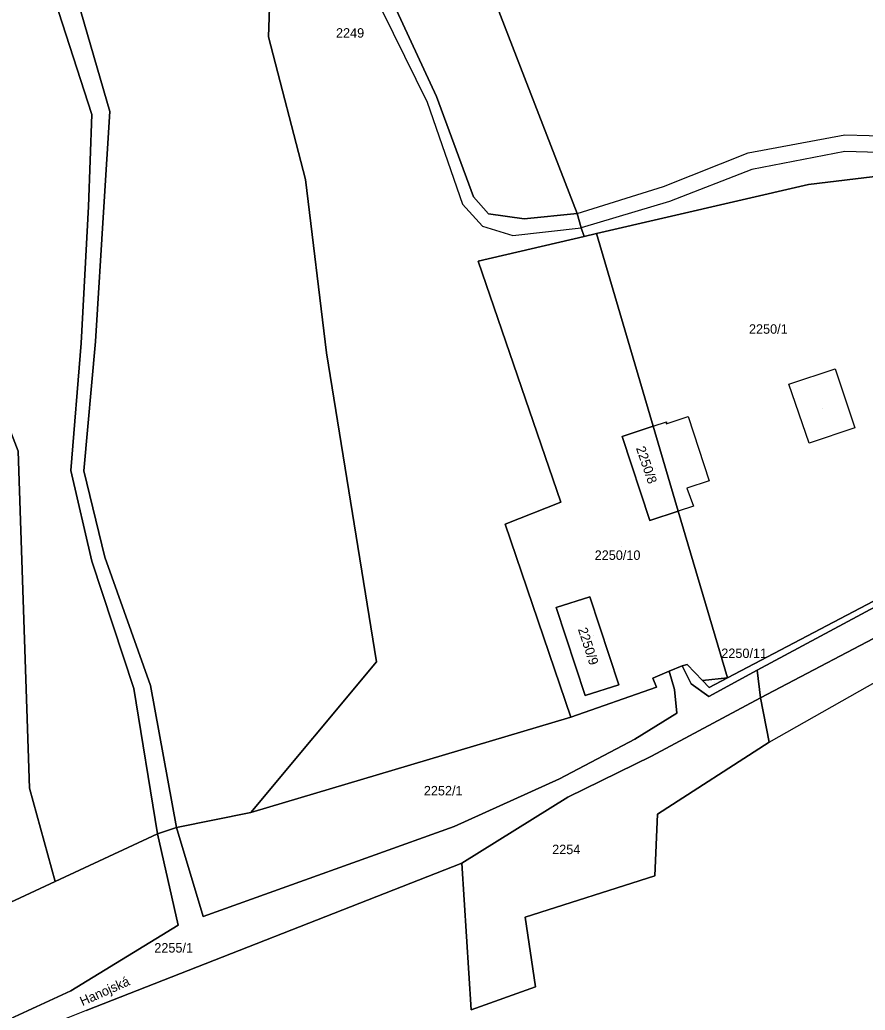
# Model space of a CAD drawing. Extents: x -262715 to -259381, y -1237238 to -1231182.
# Drawn here: x -261400.1 to -261221.5, y -1235020.8 to -1234811.5 of the extents above; entities that cross this region are included whole.
import ezdxf

# ---------------------------------------------------------------- set-up
doc = ezdxf.new("R2010")
doc.units = 0
for name, color, linetype in [('body_kn', 7, 'Continuous'), ('kladpar_druhypozemkov', 7, 'Continuous'), ('kladpar_hranice', 7, 'Continuous'), ('kladpar_parcelnecisla', 7, 'Continuous'), ('kladpar_plochy', 7, 'Continuous'), ('kladpar_sipky', 7, 'Continuous'), ('popisy', 7, 'Continuous'), ('zappar_hrandruhpozemk', 7, 'Continuous')]:
    doc.layers.add(name, color=color, linetype=linetype)

msp = doc.modelspace()

# ---------------------------------------------------------------- linework, layer by layer
at = {"layer": 'body_kn'}
for p, q in [((-261347.54, -1234815.17), (-261347.54, -1234815.17)), ((-261314.05, -1234828.96), (-261314.05, -1234828.96)), ((-261312.08, -1234827.74), (-261312.08, -1234827.74)), ((-261381.07, -1234830.92), (-261381.07, -1234830.92)), ((-261384.91, -1234831.56), (-261384.91, -1234831.56)), ((-261225.82, -1234835.85), (-261225.82, -1234835.85)), ((-261246.23, -1234839.63), (-261246.23, -1234839.63)), ((-261225.83, -1234839.36), (-261225.83, -1234839.36)), ((-261245.46, -1234843.15), (-261245.46, -1234843.15)), ((-261339.78, -1234845.3), (-261339.78, -1234845.3)), ((-261264.14, -1234846.78), (-261264.14, -1234846.78)), ((-261233.49, -1234846.34), (-261233.49, -1234846.34)), ((-261304.27, -1234848.97), (-261304.27, -1234848.97)), ((-261262.82, -1234849.91), (-261262.82, -1234849.91)), ((-261385.6, -1234851.01), (-261385.6, -1234851.01)), ((-261382.39, -1234851.06), (-261382.39, -1234851.06)), ((-261306.56, -1234850.49), (-261306.56, -1234850.49)), ((-261301.12, -1234852.53), (-261301.12, -1234852.53)), ((-261293.55, -1234853.58), (-261293.55, -1234853.58)), ((-261282.36, -1234852.5), (-261282.36, -1234852.5)), ((-261282.36, -1234852.5), (-261282.36, -1234852.5)), ((-261302.33, -1234855.17), (-261302.33, -1234855.17)), ((-261281.54, -1234855.48), (-261281.54, -1234855.48)), ((-261295.95, -1234857.14), (-261295.95, -1234857.14)), ((-261280.87, -1234857.32), (-261280.87, -1234857.32)), ((-261278.24, -1234856.71), (-261278.24, -1234856.71)), ((-261278.24, -1234856.71), (-261278.24, -1234856.71)), ((-261303.28, -1234862.51), (-261303.28, -1234862.51)), ((-261384.15, -1234879.48), (-261384.15, -1234879.48)), ((-261387.12, -1234879.83), (-261387.12, -1234879.83)), ((-261335.33, -1234881.87), (-261335.33, -1234881.87)), ((-261227.86, -1234885.28), (-261227.86, -1234885.28)), ((-261237.63, -1234888.54), (-261237.63, -1234888.54)), ((-261237.63, -1234888.54), (-261237.63, -1234888.54)), ((-261258.92, -1234895.36), (-261258.92, -1234895.36)), ((-261266.27, -1234897.4), (-261266.27, -1234897.4)), ((-261266.27, -1234897.4), (-261266.27, -1234897.4)), ((-261263.53, -1234896.89), (-261263.53, -1234896.89)), ((-261263.5, -1234896.48), (-261263.5, -1234896.48)), ((-261223.7, -1234897.73), (-261223.7, -1234897.73)), ((-261272.85, -1234899.59), (-261272.85, -1234899.59)), ((-261272.85, -1234899.59), (-261272.85, -1234899.59)), ((-261233.31, -1234900.97), (-261233.31, -1234900.97)), ((-261389.33, -1234906.76), (-261389.33, -1234906.76)), ((-261386.59, -1234906.8), (-261386.59, -1234906.8)), ((-261259.18, -1234910.49), (-261259.18, -1234910.49)), ((-261254.45, -1234908.96), (-261254.45, -1234908.96)), ((-261285.83, -1234913.42), (-261285.83, -1234913.42)), ((-261257.79, -1234914.27), (-261257.79, -1234914.27)), ((-261260.99, -1234915.33), (-261260.99, -1234915.33)), ((-261260.99, -1234915.33), (-261260.99, -1234915.33)), ((-261297.58, -1234918.09), (-261297.58, -1234918.09)), ((-261266.97, -1234917.32), (-261266.97, -1234917.32)), ((-261382.18, -1234925.08), (-261382.18, -1234925.08)), ((-261384.93, -1234925.9), (-261384.93, -1234925.9)), ((-261279.71, -1234933.47), (-261279.71, -1234933.47)), ((-261286.78, -1234935.72), (-261286.78, -1234935.72)), ((-261324.74, -1234947.21), (-261324.74, -1234947.21)), ((-261260.14, -1234948.04), (-261260.14, -1234948.04)), ((-261259.13, -1234947.72), (-261259.13, -1234947.72)), ((-261266.36, -1234950.62), (-261266.36, -1234950.62)), ((-261262.94, -1234949.17), (-261262.94, -1234949.17)), ((-261250.62, -1234950.57), (-261250.62, -1234950.57)), ((-261250.62, -1234950.57), (-261250.62, -1234950.57)), ((-261244.33, -1234948.94), (-261244.33, -1234948.94)), ((-261244.33, -1234948.94), (-261244.33, -1234948.94)), ((-261372.5, -1234952.19), (-261372.5, -1234952.19)), ((-261273.57, -1234952.06), (-261273.57, -1234952.06)), ((-261265.56, -1234952.56), (-261265.56, -1234952.56)), ((-261258.29, -1234951.85), (-261258.29, -1234951.85)), ((-261255.85, -1234951.13), (-261255.85, -1234951.13)), ((-261254.45, -1234952.58), (-261254.45, -1234952.58)), ((-261376.03, -1234952.84), (-261376.03, -1234952.84)), ((-261280.63, -1234954.31), (-261280.63, -1234954.31)), ((-261280.63, -1234954.31), (-261280.63, -1234954.31)), ((-261261.8, -1234953.06), (-261261.8, -1234953.06)), ((-261254.51, -1234954.54), (-261254.51, -1234954.54)), ((-261243.63, -1234954.8), (-261243.63, -1234954.8)), ((-261283.7, -1234958.88), (-261283.7, -1234958.88)), ((-261283.7, -1234958.88), (-261283.7, -1234958.88)), ((-261261.27, -1234958.06), (-261261.27, -1234958.06)), ((-261270.19, -1234963.56), (-261270.19, -1234963.56)), ((-261241.79, -1234964.15), (-261241.79, -1234964.15)), ((-261241.79, -1234964.15), (-261241.79, -1234964.15)), ((-261266.63, -1234967.11), (-261266.63, -1234967.11)), ((-261286.12, -1234971.88), (-261286.12, -1234971.88)), ((-261398.08, -1234973.85), (-261398.08, -1234973.85)), ((-261284.35, -1234975.77), (-261284.35, -1234975.77)), ((-261351.33, -1234979.01), (-261351.33, -1234979.01)), ((-261351.33, -1234979.01), (-261351.33, -1234979.01)), ((-261265.38, -1234979.37), (-261265.38, -1234979.37)), ((-261308.36, -1234982), (-261308.36, -1234982)), ((-261371.02, -1234983.56), (-261371.02, -1234983.56)), ((-261367.01, -1234982.21), (-261367.01, -1234982.21)), ((-261367.01, -1234982.21), (-261367.01, -1234982.21)), ((-261306.7, -1234989.72), (-261306.7, -1234989.72)), ((-261306.7, -1234989.72), (-261306.7, -1234989.72)), ((-261265.92, -1234992.43), (-261265.92, -1234992.43)), ((-261392.62, -1234993.62), (-261392.62, -1234993.62)), ((-261366.68, -1235002.8), (-261366.68, -1235002.8)), ((-261361.38, -1235001.01), (-261361.38, -1235001.01)), ((-261361.38, -1235001.01), (-261361.38, -1235001.01)), ((-261293.34, -1235001.12), (-261293.34, -1235001.12)), ((-261389.34, -1235016.67), (-261389.34, -1235016.67)), ((-261291.13, -1235015.87), (-261291.13, -1235015.87)), ((-261304.75, -1235020.72), (-261304.75, -1235020.72))]:
    msp.add_line(p, q, dxfattribs=at)
at = {"layer": 'kladpar_druhypozemkov'}
for p, q in [((-261329.91, -1234813.53), (-261329.91, -1234813.53)), ((-261241.88, -1234875.71), (-261241.88, -1234875.71)), ((-261230.42, -1234893.59), (-261230.42, -1234893.59)), ((-261265.76, -1234906.38), (-261265.76, -1234906.38)), ((-261273.04, -1234922.87), (-261273.04, -1234922.87)), ((-261279, -1234941.69), (-261279, -1234941.69)), ((-261253.37, -1234951.46), (-261253.37, -1234951.46)), ((-261310.54, -1234973.49), (-261310.54, -1234973.49)), ((-261284.14, -1234984.99), (-261284.14, -1234984.99)), ((-261365.67, -1235006.08), (-261365.67, -1235006.08))]:
    msp.add_line(p, q, dxfattribs=at)
at = {"layer": 'kladpar_hranice'}
for p, q in [((-261266.27, -1234897.4), (-261278.24, -1234856.71)), ((-261272.85, -1234899.59), (-261266.27, -1234897.4)), ((-261266.27, -1234897.4), (-261260.99, -1234915.33)), ((-261260.99, -1234915.33), (-261266.27, -1234897.4))]:
    msp.add_line(p, q, dxfattribs=at)
for points in [[(-261397.26, -1234555.78), (-261282.36, -1234852.5), (-261293.55, -1234853.58), (-261301.12, -1234852.53), (-261304.27, -1234848.97), (-261312.08, -1234827.74), (-261323.21, -1234803.66), (-261329.88, -1234784.49), (-261332.29, -1234773.35), (-261338.25, -1234764.35), (-261350.24, -1234745.49), (-261357.12, -1234729.75), (-261363.03, -1234706.84), (-261377, -1234658.79), (-261381.39, -1234659.43), (-261399.8, -1234662.2), (-261386.67, -1234704.45), (-261346.38, -1234780.01), (-261347.54, -1234815.17), (-261339.78, -1234845.3), (-261335.33, -1234881.87), (-261324.74, -1234947.21), (-261351.33, -1234979.01), (-261367.01, -1234982.21)], [(-261244.33, -1234948.94), (-261254.51, -1234954.54), (-261258.29, -1234951.85), (-261260.14, -1234948.04), (-261259.13, -1234947.72), (-261255.85, -1234951.13), (-261254.45, -1234952.58), (-261250.62, -1234950.57), (-261209.93, -1234929.22), (-261213.26, -1234919.02), (-261194.58, -1234911.92), (-261196.25, -1234890.68), (-261211.85, -1234843.74), (-261233.49, -1234846.34), (-261278.24, -1234856.71), (-261280.87, -1234857.32), (-261281.54, -1234855.48), (-261282.36, -1234852.5), (-261397.26, -1234555.78)], [(-261529.76, -1234566.98), (-261400.44, -1234902.68), (-261398.08, -1234973.85), (-261392.62, -1234993.62), (-261488.01, -1235038.04), (-261510.58, -1235047.14), (-261519.86, -1235068.05), (-261536.59, -1235080.75), (-261553.35, -1235087.74), (-261560.93, -1235090.91), (-261580.92, -1235099.25), (-261544.74, -1235080.78), (-261539.42, -1235066.83), (-261569.6, -1234996.61), (-261570.75, -1234993.94), (-261573.34, -1234987.91), (-261544.37, -1234961.31), (-261541.19, -1234919.02)], [(-261469.36, -1234604.63), (-261464.05, -1234615.5), (-261458.55, -1234628.79), (-261450.41, -1234644), (-261442.5, -1234658.89), (-261437.15, -1234671.79), (-261431.27, -1234706.97), (-261423.31, -1234733.67), (-261414.48, -1234760.22), (-261403.05, -1234785.25), (-261391.93, -1234809.8), (-261384.91, -1234831.56), (-261385.6, -1234851.01), (-261387.12, -1234879.83), (-261389.33, -1234906.76), (-261384.93, -1234925.9), (-261376.03, -1234952.84), (-261371.02, -1234983.56), (-261392.62, -1234993.62), (-261398.08, -1234973.85), (-261400.44, -1234902.68), (-261529.76, -1234566.98)], [(-261367.01, -1234982.21), (-261372.5, -1234952.19), (-261382.18, -1234925.08), (-261386.59, -1234906.8), (-261384.15, -1234879.48), (-261382.39, -1234851.06), (-261381.07, -1234830.92), (-261387.84, -1234807.6), (-261398.64, -1234782.89), (-261409.93, -1234758.73), (-261419.67, -1234731.22), (-261428.21, -1234706.55), (-261433.62, -1234670.83), (-261439.44, -1234658.16), (-261447.96, -1234642.16), (-261454.86, -1234627.83), (-261460.82, -1234613.75), (-261465.51, -1234603.13)], [(-261163.54, -1234602.79), (-261177.33, -1234618.78), (-261178.13, -1234625.03), (-261175.82, -1234638.48), (-261177.11, -1234654.57), (-261180.51, -1234671.52), (-261188.04, -1234686.67), (-261195.11, -1234700.09), (-261195.94, -1234723.3), (-261194.03, -1234841.46), (-261193.96, -1234845.53), (-261183.46, -1234913.19), (-261184.73, -1234917.81), (-261190.65, -1234920.15), (-261244.33, -1234948.94)], [(-261351.33, -1234979.01), (-261324.74, -1234947.21), (-261335.33, -1234881.87), (-261339.78, -1234845.3), (-261347.54, -1234815.17), (-261346.38, -1234780.01)], [(-261323.21, -1234803.66), (-261312.08, -1234827.74), (-261304.27, -1234848.97), (-261301.12, -1234852.53), (-261293.55, -1234853.58), (-261282.36, -1234852.5), (-261281.54, -1234855.48), (-261280.87, -1234857.32), (-261303.28, -1234862.51), (-261285.83, -1234913.42), (-261297.58, -1234918.09), (-261283.7, -1234958.88), (-261351.33, -1234979.01)], [(-261387.84, -1234807.6), (-261381.07, -1234830.92), (-261382.39, -1234851.06), (-261384.15, -1234879.48), (-261386.59, -1234906.8), (-261382.18, -1234925.08), (-261372.5, -1234952.19), (-261367.01, -1234982.21), (-261371.02, -1234983.56), (-261376.03, -1234952.84), (-261384.93, -1234925.9), (-261389.33, -1234906.76), (-261387.12, -1234879.83), (-261385.6, -1234851.01), (-261384.91, -1234831.56), (-261391.93, -1234809.8)], [(-261278.24, -1234856.71), (-261233.49, -1234846.34), (-261211.85, -1234843.74), (-261196.25, -1234890.68), (-261194.58, -1234911.92), (-261213.26, -1234919.02), (-261209.93, -1234929.22), (-261250.62, -1234950.57), (-261260.99, -1234915.33)], [(-261283.7, -1234958.88), (-261297.58, -1234918.09), (-261285.83, -1234913.42), (-261303.28, -1234862.51), (-261280.87, -1234857.32), (-261278.24, -1234856.71), (-261266.27, -1234897.4), (-261272.85, -1234899.59), (-261266.97, -1234917.32), (-261260.99, -1234915.33), (-261250.62, -1234950.57)], [(-261260.99, -1234915.33), (-261266.97, -1234917.32), (-261272.85, -1234899.59)], [(-261386.09, -1235020.85), (-261306.7, -1234989.72), (-261304.75, -1235020.72), (-261291.13, -1235015.87), (-261293.34, -1235001.12), (-261265.92, -1234992.43), (-261265.38, -1234979.37), (-261241.79, -1234964.15), (-261243.63, -1234954.8), (-261184.58, -1234923.83), (-261177.79, -1234922.81), (-261171.02, -1234920.23), (-261145.51, -1234920.86), (-261135.84, -1234931.76), (-261131.11, -1234940.38), (-261131.22, -1234944.68), (-261129.09, -1234952.15), (-261124.32, -1234958.58), (-261115.7, -1234966.06), (-261081.79, -1234982.14), (-261052.54, -1234995.31), (-261012.14, -1235011.46)], [(-261184.58, -1234923.83), (-261243.63, -1234954.8), (-261244.33, -1234948.94), (-261190.65, -1234920.15)], [(-261280.63, -1234954.31), (-261273.57, -1234952.06), (-261279.71, -1234933.47), (-261286.78, -1234935.72), (-261280.63, -1234954.31)], [(-261280.63, -1234954.31), (-261286.78, -1234935.72), (-261279.71, -1234933.47), (-261273.57, -1234952.06), (-261280.63, -1234954.31)], [(-261361.38, -1235001.01), (-261308.36, -1234982), (-261286.12, -1234971.88), (-261270.19, -1234963.56), (-261261.27, -1234958.06), (-261261.8, -1234953.06), (-261262.94, -1234949.17), (-261260.14, -1234948.04), (-261258.29, -1234951.85), (-261254.51, -1234954.54), (-261244.33, -1234948.94), (-261243.63, -1234954.8), (-261266.63, -1234967.11), (-261284.35, -1234975.77), (-261306.7, -1234989.72), (-261386.09, -1235020.85), (-261390.29, -1235022.55), (-261438.5, -1235044.7), (-261481.83, -1235063.44), (-261506.41, -1235074.13), (-261536.67, -1235086.85), (-261548.98, -1235090.6)], [(-261250.62, -1234950.57), (-261255.85, -1234951.13), (-261259.13, -1234947.72), (-261260.14, -1234948.04), (-261262.94, -1234949.17), (-261266.36, -1234950.62), (-261265.56, -1234952.56), (-261283.7, -1234958.88)], [(-261283.7, -1234958.88), (-261265.56, -1234952.56), (-261266.36, -1234950.62), (-261262.94, -1234949.17), (-261261.8, -1234953.06), (-261261.27, -1234958.06), (-261270.19, -1234963.56), (-261286.12, -1234971.88), (-261308.36, -1234982), (-261361.38, -1235001.01), (-261367.01, -1234982.21), (-261351.33, -1234979.01), (-261283.7, -1234958.88)], [(-261250.62, -1234950.57), (-261254.45, -1234952.58), (-261255.85, -1234951.13), (-261250.62, -1234950.57)], [(-261306.7, -1234989.72), (-261284.35, -1234975.77), (-261266.63, -1234967.11), (-261243.63, -1234954.8), (-261241.79, -1234964.15), (-261265.38, -1234979.37), (-261265.92, -1234992.43), (-261293.34, -1235001.12), (-261291.13, -1235015.87), (-261304.75, -1235020.72), (-261306.7, -1234989.72)], [(-261510.58, -1235047.14), (-261488.01, -1235038.04), (-261392.62, -1234993.62), (-261371.02, -1234983.56), (-261366.68, -1235002.8), (-261389.34, -1235016.67), (-261440.67, -1235040.35), (-261484.38, -1235059.33), (-261506.85, -1235070.54), (-261536.79, -1235084.2), (-261549.18, -1235087.55), (-261553.35, -1235087.74), (-261536.59, -1235080.75), (-261519.86, -1235068.05), (-261510.58, -1235047.14)], [(-261549.18, -1235087.55), (-261536.79, -1235084.2), (-261506.85, -1235070.54), (-261484.38, -1235059.33), (-261440.67, -1235040.35), (-261389.34, -1235016.67), (-261366.68, -1235002.8), (-261371.02, -1234983.56), (-261367.01, -1234982.21), (-261361.38, -1235001.01)]]:
    msp.add_lwpolyline(points, dxfattribs=at)
at = {"layer": 'kladpar_plochy'}
for p, q in [((-261303.28, -1234862.51), (-261280.87, -1234857.32)), ((-261280.87, -1234857.32), (-261278.24, -1234856.71)), ((-261278.24, -1234856.71), (-261266.27, -1234897.4)), ((-261285.83, -1234913.42), (-261303.28, -1234862.51)), ((-261266.27, -1234897.4), (-261272.85, -1234899.59)), ((-261272.85, -1234899.59), (-261266.97, -1234917.32)), ((-261297.58, -1234918.09), (-261285.83, -1234913.42)), ((-261266.97, -1234917.32), (-261260.99, -1234915.33)), ((-261260.99, -1234915.33), (-261250.62, -1234950.57)), ((-261283.7, -1234958.88), (-261297.58, -1234918.09)), ((-261279.71, -1234933.47), (-261286.78, -1234935.72)), ((-261273.57, -1234952.06), (-261279.71, -1234933.47)), ((-261286.78, -1234935.72), (-261280.63, -1234954.31)), ((-261260.14, -1234948.04), (-261262.94, -1234949.17)), ((-261259.13, -1234947.72), (-261260.14, -1234948.04)), ((-261255.85, -1234951.13), (-261259.13, -1234947.72)), ((-261262.94, -1234949.17), (-261266.36, -1234950.62)), ((-261266.36, -1234950.62), (-261265.56, -1234952.56)), ((-261250.62, -1234950.57), (-261255.85, -1234951.13)), ((-261265.56, -1234952.56), (-261283.7, -1234958.88)), ((-261280.63, -1234954.31), (-261273.57, -1234952.06))]:
    msp.add_line(p, q, dxfattribs=at)
for points in [[(-261397.26, -1234555.78), (-261282.36, -1234852.5), (-261293.55, -1234853.58), (-261301.12, -1234852.53), (-261304.27, -1234848.97), (-261312.08, -1234827.74), (-261323.21, -1234803.66)], [(-261211.85, -1234843.74), (-261233.49, -1234846.34), (-261278.24, -1234856.71), (-261280.87, -1234857.32), (-261281.54, -1234855.48), (-261282.36, -1234852.5), (-261397.26, -1234555.78)], [(-261529.76, -1234566.98), (-261400.44, -1234902.68), (-261398.08, -1234973.85), (-261392.62, -1234993.62), (-261488.01, -1235038.04), (-261510.58, -1235047.14), (-261519.86, -1235068.05), (-261536.59, -1235080.75), (-261553.35, -1235087.74)], [(-261469.36, -1234604.63), (-261464.05, -1234615.5), (-261458.55, -1234628.79), (-261450.41, -1234644), (-261442.5, -1234658.89), (-261437.15, -1234671.79), (-261431.27, -1234706.97), (-261423.31, -1234733.67), (-261414.48, -1234760.22), (-261403.05, -1234785.25), (-261391.93, -1234809.8), (-261384.91, -1234831.56), (-261385.6, -1234851.01), (-261387.12, -1234879.83), (-261389.33, -1234906.76), (-261384.93, -1234925.9), (-261376.03, -1234952.84), (-261371.02, -1234983.56), (-261392.62, -1234993.62), (-261398.08, -1234973.85), (-261400.44, -1234902.68), (-261529.76, -1234566.98)], [(-261346.38, -1234780.01), (-261347.54, -1234815.17), (-261339.78, -1234845.3), (-261335.33, -1234881.87), (-261324.74, -1234947.21), (-261351.33, -1234979.01), (-261367.01, -1234982.21), (-261372.5, -1234952.19), (-261382.18, -1234925.08), (-261386.59, -1234906.8), (-261384.15, -1234879.48), (-261382.39, -1234851.06), (-261381.07, -1234830.92), (-261387.84, -1234807.6)], [(-261323.21, -1234803.66), (-261312.08, -1234827.74), (-261304.27, -1234848.97), (-261301.12, -1234852.53), (-261293.55, -1234853.58), (-261282.36, -1234852.5), (-261281.54, -1234855.48), (-261280.87, -1234857.32), (-261303.28, -1234862.51), (-261285.83, -1234913.42), (-261297.58, -1234918.09), (-261283.7, -1234958.88), (-261351.33, -1234979.01), (-261324.74, -1234947.21), (-261335.33, -1234881.87), (-261339.78, -1234845.3), (-261347.54, -1234815.17), (-261346.38, -1234780.01)], [(-261387.84, -1234807.6), (-261381.07, -1234830.92), (-261382.39, -1234851.06), (-261384.15, -1234879.48), (-261386.59, -1234906.8), (-261382.18, -1234925.08), (-261372.5, -1234952.19), (-261367.01, -1234982.21), (-261371.02, -1234983.56), (-261376.03, -1234952.84), (-261384.93, -1234925.9), (-261389.33, -1234906.76), (-261387.12, -1234879.83), (-261385.6, -1234851.01), (-261384.91, -1234831.56), (-261391.93, -1234809.8)], [(-261386.09, -1235020.85), (-261306.7, -1234989.72), (-261304.75, -1235020.72), (-261291.13, -1235015.87), (-261293.34, -1235001.12), (-261265.92, -1234992.43), (-261265.38, -1234979.37), (-261241.79, -1234964.15), (-261243.63, -1234954.8), (-261184.58, -1234923.83), (-261177.79, -1234922.81), (-261171.02, -1234920.23), (-261145.51, -1234920.86), (-261135.84, -1234931.76), (-261131.11, -1234940.38), (-261131.22, -1234944.68), (-261129.09, -1234952.15), (-261124.32, -1234958.58), (-261115.7, -1234966.06), (-261081.79, -1234982.14), (-261052.54, -1234995.31), (-261012.14, -1235011.46)], [(-261190.65, -1234920.15), (-261244.33, -1234948.94), (-261254.51, -1234954.54), (-261258.29, -1234951.85), (-261260.14, -1234948.04), (-261259.13, -1234947.72), (-261255.85, -1234951.13), (-261254.45, -1234952.58), (-261250.62, -1234950.57), (-261209.93, -1234929.22)], [(-261440.67, -1235040.35), (-261389.34, -1235016.67), (-261366.68, -1235002.8), (-261371.02, -1234983.56), (-261367.01, -1234982.21), (-261361.38, -1235001.01), (-261308.36, -1234982), (-261286.12, -1234971.88), (-261270.19, -1234963.56), (-261261.27, -1234958.06), (-261261.8, -1234953.06), (-261262.94, -1234949.17), (-261260.14, -1234948.04), (-261258.29, -1234951.85), (-261254.51, -1234954.54), (-261244.33, -1234948.94), (-261243.63, -1234954.8), (-261266.63, -1234967.11), (-261284.35, -1234975.77), (-261306.7, -1234989.72), (-261386.09, -1235020.85)]]:
    msp.add_lwpolyline(points, dxfattribs=at)
for points in [[(-261177.84, -1234912.49), (-261175.51, -1234917.31), (-261171.02, -1234920.23), (-261177.79, -1234922.81), (-261184.58, -1234923.83), (-261243.63, -1234954.8), (-261244.33, -1234948.94), (-261190.65, -1234920.15), (-261184.73, -1234917.81), (-261183.46, -1234913.19), (-261193.96, -1234845.53), (-261194.03, -1234841.46), (-261195.94, -1234723.3), (-261195.11, -1234700.09), (-261188.04, -1234686.67), (-261180.51, -1234671.52), (-261177.23, -1234672.7), (-261184.14, -1234688.4), (-261189.48, -1234701.59), (-261186.45, -1234705.74), (-261184.01, -1234712.45), (-261190.29, -1234711.98), (-261191.88, -1234721.83), (-261189.66, -1234844.36)], [(-261278.24, -1234856.71), (-261233.49, -1234846.34), (-261211.85, -1234843.74), (-261196.25, -1234890.68), (-261194.58, -1234911.92), (-261213.26, -1234919.02), (-261209.93, -1234929.22), (-261250.62, -1234950.57), (-261260.99, -1234915.33), (-261266.27, -1234897.4)], [(-261272.85, -1234899.59), (-261266.27, -1234897.4), (-261260.99, -1234915.33), (-261266.97, -1234917.32)], [(-261280.63, -1234954.31), (-261286.78, -1234935.72), (-261279.71, -1234933.47), (-261273.57, -1234952.06)], [(-261283.7, -1234958.88), (-261265.56, -1234952.56), (-261266.36, -1234950.62), (-261262.94, -1234949.17), (-261261.8, -1234953.06), (-261261.27, -1234958.06), (-261270.19, -1234963.56), (-261286.12, -1234971.88), (-261308.36, -1234982), (-261361.38, -1235001.01), (-261367.01, -1234982.21), (-261351.33, -1234979.01)], [(-261250.62, -1234950.57), (-261254.45, -1234952.58), (-261255.85, -1234951.13)], [(-261306.7, -1234989.72), (-261284.35, -1234975.77), (-261266.63, -1234967.11), (-261243.63, -1234954.8), (-261241.79, -1234964.15), (-261265.38, -1234979.37), (-261265.92, -1234992.43), (-261293.34, -1235001.12), (-261291.13, -1235015.87), (-261304.75, -1235020.72)], [(-261510.58, -1235047.14), (-261488.01, -1235038.04), (-261392.62, -1234993.62), (-261371.02, -1234983.56), (-261366.68, -1235002.8), (-261389.34, -1235016.67), (-261440.67, -1235040.35), (-261484.38, -1235059.33), (-261506.85, -1235070.54), (-261536.79, -1235084.2), (-261549.18, -1235087.55), (-261553.35, -1235087.74), (-261536.59, -1235080.75), (-261519.86, -1235068.05)]]:
    msp.add_lwpolyline(points, close=True, dxfattribs=at)
at = {"layer": 'kladpar_sipky'}
msp.add_line((-261251.91, -1234950.99), (-261251.91, -1234950.99), dxfattribs=at)
at = {"layer": 'zappar_hrandruhpozemk'}
for p, q in [((-261246.23, -1234839.63), (-261225.82, -1234835.85)), ((-261225.83, -1234839.36), (-261245.46, -1234843.15)), ((-261237.63, -1234888.54), (-261227.86, -1234885.28)), ((-261227.86, -1234885.28), (-261223.7, -1234897.73)), ((-261254.45, -1234908.96), (-261259.18, -1234910.49))]:
    msp.add_line(p, q, dxfattribs=at)
for points in [[(-261340.48, -1234767.05), (-261335.13, -1234774.79), (-261332.32, -1234785.86), (-261326.04, -1234804.55), (-261314.05, -1234828.96), (-261306.56, -1234850.49), (-261302.33, -1234855.17), (-261295.95, -1234857.14), (-261281.54, -1234855.48), (-261282.36, -1234852.5)], [(-261225.82, -1234835.85), (-261215.51, -1234836.1), (-261194.03, -1234841.46)], [(-261282.36, -1234852.5), (-261264.14, -1234846.78), (-261246.23, -1234839.63)], [(-261193.96, -1234845.53), (-261216.22, -1234839.62), (-261225.83, -1234839.36)], [(-261245.46, -1234843.15), (-261262.82, -1234849.91), (-261281.54, -1234855.48)], [(-261223.7, -1234897.73), (-261233.31, -1234900.97), (-261237.63, -1234888.54)], [(-261266.27, -1234897.4), (-261263.5, -1234896.48), (-261263.53, -1234896.89), (-261258.92, -1234895.36), (-261254.45, -1234908.96)], [(-261259.18, -1234910.49), (-261257.79, -1234914.27), (-261260.99, -1234915.33)], [(-261241.79, -1234964.15), (-261215.16, -1234949.06), (-261198.35, -1234942.13), (-261193.41, -1234962.16)]]:
    msp.add_lwpolyline(points, dxfattribs=at)

# ---------------------------------------------------------------- texts
at = {"layer": 'kladpar_parcelnecisla'}
for s, p in [('2249', (-261333.31, -1234815.32)), ('2250/1', (-261246.05, -1234877.87)), ('2250/10', (-261278.65, -1234925.65)), ('2250/11', (-261251.9, -1234946.38)), ('2252/1', (-261314.75, -1234975.41)), ('2254', (-261287.64, -1234987.82)), ('2255/1', (-261371.7, -1235008.61))]:
    msp.add_text(s, height=2, dxfattribs=at).set_placement(p)
for s, rotation, p in [('2250/8', 289, (-261269.96, -1234902.03)), ('2250/9', 288, (-261282.21, -1234940.29))]:
    msp.add_text(s, height=2, rotation=rotation, dxfattribs=at).set_placement(p)
at = {"layer": 'popisy'}
msp.add_text('Hanojská', height=2, rotation=24, dxfattribs=at).set_placement((-261386.88, -1235019.94))

doc.saveas('drawing.dxf')
